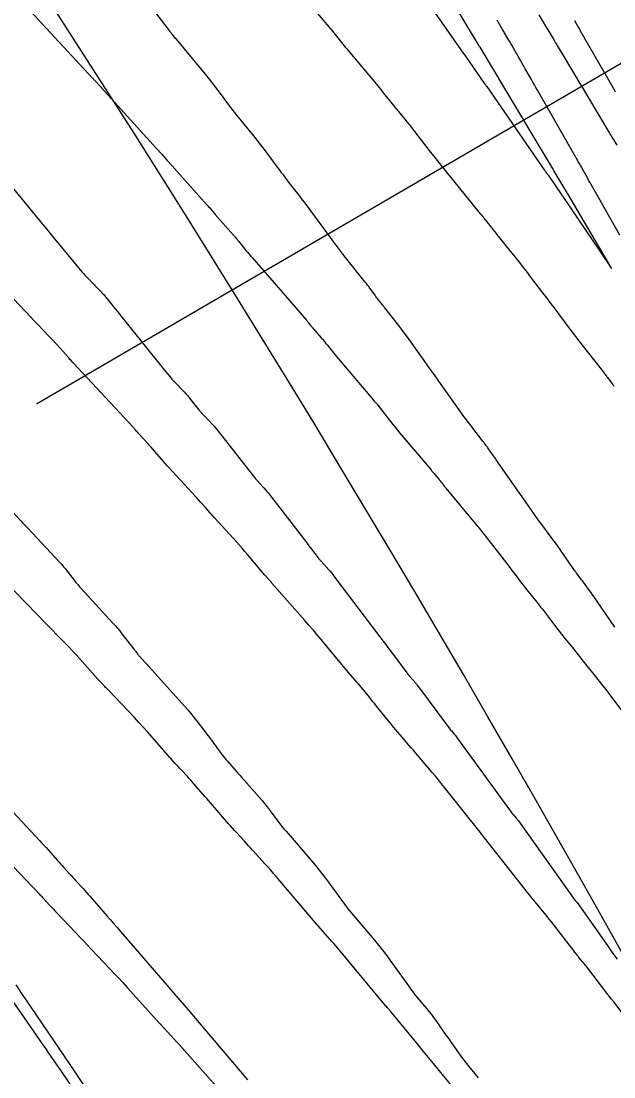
# Model space of a CAD drawing. Extents: x 954385 to 988206, y 1868364 to 1924553.
# Drawn here: x 957706.2 to 957741.6, y 1919978.7 to 1920041.8 of the extents above; entities that cross this region are included whole.
import ezdxf

# ---------------------------------------------------------------- set-up
doc = ezdxf.new("R2010")
doc.units = 0
for name, color, linetype in [('1', 7, 'Continuous'), ('Default', 7, 'Continuous'), ('Ex_Major Contours', 7, 'Continuous'), ('Ex_Minor Contours', 7, 'Continuous'), ('Slopes', 7, 'Continuous')]:
    doc.layers.add(name, color=color, linetype=linetype)

msp = doc.modelspace()

# ---------------------------------------------------------------- linework, layer by layer
at = {"layer": '1'}
for points in [[(957741.671, 1920005.575), (957740.378, 1920007.473), (957740.312, 1920007.568), (957740.246, 1920007.662), (957740.179, 1920007.756), (957740.11, 1920007.849), (957739.798, 1920008.27), (957739.748, 1920008.338), (957739.697, 1920008.405), (957739.647, 1920008.473), (957739.597, 1920008.54), (957739.395, 1920008.81), (957739.345, 1920008.877), (957739.296, 1920008.946), (957739.247, 1920009.014), (957739.199, 1920009.083), (957738.46, 1920010.158), (957738.329, 1920010.346), (957738.196, 1920010.533), (957738.061, 1920010.718), (957737.923, 1920010.902), (957737.37, 1920011.635), (957737.232, 1920011.819), (957737.097, 1920012.004), (957736.963, 1920012.191), (957736.831, 1920012.378), (957734.597, 1920015.584), (957734.542, 1920015.662), (957734.488, 1920015.74), (957734.433, 1920015.819), (957734.378, 1920015.897), (957734.1, 1920016.293), (957734.074, 1920016.33), (957734.047, 1920016.366), (957734.021, 1920016.402), (957733.993, 1920016.438), (957733.884, 1920016.581), (957733.857, 1920016.617), (957733.829, 1920016.652), (957733.802, 1920016.688), (957733.774, 1920016.724), (957733.008, 1920017.718), (957732.872, 1920017.896), (957732.738, 1920018.076), (957732.606, 1920018.257), (957732.475, 1920018.439), (957731.159, 1920020.294), (957730.941, 1920020.6), (957730.724, 1920020.906), (957730.505, 1920021.211), (957730.287, 1920021.516), (957729.244, 1920022.971), (957729.108, 1920023.158), (957728.97, 1920023.344), (957728.831, 1920023.528), (957728.689, 1920023.711), (957727.929, 1920024.679), (957727.881, 1920024.74), (957727.832, 1920024.802), (957727.784, 1920024.863), (957727.736, 1920024.924), (957727.542, 1920025.169), (957727.494, 1920025.231), (957727.447, 1920025.293), (957727.4, 1920025.355), (957727.354, 1920025.418), (957727.043, 1920025.847), (957726.975, 1920025.939), (957726.907, 1920026.03), (957726.837, 1920026.121), (957726.766, 1920026.211), (957725.595, 1920027.679), (957725.378, 1920027.955), (957725.163, 1920028.233), (957724.951, 1920028.513), (957724.742, 1920028.795), (957723.194, 1920030.907), (957723.116, 1920031.011), (957723.038, 1920031.114), (957722.958, 1920031.217), (957722.877, 1920031.318), (957722.552, 1920031.721), (957722.471, 1920031.822), (957722.391, 1920031.924), (957722.312, 1920032.027), (957722.234, 1920032.131), (957721.874, 1920032.616), (957721.789, 1920032.732), (957721.703, 1920032.848), (957721.617, 1920032.963), (957721.531, 1920033.079), (957720.747, 1920034.131), (957720.59, 1920034.338), (957720.431, 1920034.544), (957720.27, 1920034.748), (957720.106, 1920034.95), (957719.447, 1920035.755), (957719.284, 1920035.957), (957719.122, 1920036.161), (957718.962, 1920036.366), (957718.804, 1920036.572), (957717.876, 1920037.802), (957717.667, 1920038.074), (957717.456, 1920038.345), (957717.241, 1920038.613), (957717.023, 1920038.878), (957715.48, 1920040.732), (957715.437, 1920040.784), (957715.393, 1920040.836), (957715.295, 1920040.953), (957715.279, 1920040.973), (957715.263, 1920040.993), (957715.248, 1920041.013), (957715.232, 1920041.033), (957715.171, 1920041.113), (957715.14, 1920041.154), (957715.109, 1920041.194), (957713.947, 1920042.705)], [(957730.668, 1920042.688), (957732.443, 1920040.159), (957732.588, 1920039.952), (957732.733, 1920039.745), (957732.877, 1920039.538), (957733.022, 1920039.331), (957733.861, 1920038.127), (957733.875, 1920038.108), (957733.889, 1920038.089), (957733.902, 1920038.07), (957733.916, 1920038.051), (957733.972, 1920037.975), (957733.986, 1920037.956), (957734, 1920037.937), (957734.014, 1920037.918), (957734.027, 1920037.898), (957737.459, 1920032.926), (957737.479, 1920032.897), (957737.5, 1920032.867), (957737.521, 1920032.838), (957737.542, 1920032.809), (957737.627, 1920032.693), (957737.648, 1920032.664), (957737.669, 1920032.634), (957737.69, 1920032.605), (957737.71, 1920032.575), (957738.509, 1920031.405), (957738.52, 1920031.389), (957738.554, 1920031.343), (957738.612, 1920031.261), (957738.623, 1920031.246), (957738.634, 1920031.231), (957738.644, 1920031.215), (957738.655, 1920031.2), (957741.243, 1920027.375), (957741.268, 1920027.337), (957741.294, 1920027.3), (957741.319, 1920027.262), (957741.344, 1920027.224), (957741.446, 1920027.073), (957741.465, 1920027.045), (957741.472, 1920027.036), (957741.467, 1920027.047), (957741.45, 1920027.076), (957741.313, 1920027.313), (957738.866, 1920031.482), (957738.835, 1920031.535), (957738.827, 1920031.549), (957738.059, 1920032.848), (957738.036, 1920032.886), (957737.991, 1920032.961), (957734.754, 1920038.389), (957734.739, 1920038.414), (957734.709, 1920038.464), (957733.624, 1920040.265), (957733.599, 1920040.306), (957733.523, 1920040.432), (957731.942, 1920043.038)], [(957737.133, 1920042.19), (957737.402, 1920041.744), (957737.536, 1920041.521), (957737.67, 1920041.299), (957737.991, 1920040.767), (957738.066, 1920040.641), (957738.142, 1920040.515), (957738.218, 1920040.389), (957738.293, 1920040.263), (957739.331, 1920038.522), (957739.529, 1920038.19), (957739.727, 1920037.858), (957739.925, 1920037.526), (957740.123, 1920037.194), (957741.36, 1920035.121), (957741.409, 1920035.04), (957741.457, 1920034.959), (957741.505, 1920034.877), (957741.553, 1920034.796), (957741.794, 1920034.388)], [(957705.741, 1920031.779), (957707.479, 1920029.677), (957707.715, 1920029.393), (957707.949, 1920029.108), (957708.184, 1920028.823), (957708.418, 1920028.537), (957709.627, 1920027.06), (957709.725, 1920026.943), (957709.826, 1920026.828), (957709.928, 1920026.716), (957710.034, 1920026.605), (957710.568, 1920026.058), (957710.62, 1920026.004), (957710.673, 1920025.95), (957710.725, 1920025.896), (957710.778, 1920025.842), (957710.987, 1920025.626), (957711.038, 1920025.572), (957711.089, 1920025.516), (957711.138, 1920025.46), (957711.186, 1920025.402), (957711.833, 1920024.601), (957711.957, 1920024.448), (957712.08, 1920024.295), (957712.204, 1920024.142), (957712.327, 1920023.989), (957714.839, 1920020.856), (957714.962, 1920020.706), (957715.087, 1920020.559), (957715.216, 1920020.414), (957715.348, 1920020.273), (957715.945, 1920019.644), (957716.045, 1920019.536), (957716.143, 1920019.425), (957716.239, 1920019.312), (957716.332, 1920019.197), (957716.83, 1920018.568), (957716.857, 1920018.535), (957716.884, 1920018.502), (957716.913, 1920018.47), (957716.942, 1920018.438), (957717.06, 1920018.313), (957717.089, 1920018.282), (957717.119, 1920018.25), (957717.148, 1920018.219), (957717.177, 1920018.188), (957717.645, 1920017.687), (957717.732, 1920017.592), (957717.816, 1920017.495), (957717.899, 1920017.397), (957717.979, 1920017.296), (957720.005, 1920014.705), (957720.081, 1920014.61), (957720.159, 1920014.516), (957720.239, 1920014.424), (957720.32, 1920014.333), (957720.651, 1920013.973), (957720.733, 1920013.882), (957720.812, 1920013.79), (957720.89, 1920013.696), (957720.965, 1920013.6), (957723.269, 1920010.61), (957723.34, 1920010.517), (957723.412, 1920010.425), (957723.483, 1920010.332), (957723.554, 1920010.239), (957723.953, 1920009.718), (957723.967, 1920009.7), (957723.981, 1920009.683), (957723.996, 1920009.665), (957724.011, 1920009.648), (957724.087, 1920009.564), (957724.117, 1920009.531), (957724.132, 1920009.514), (957724.588, 1920009.007), (957724.668, 1920008.916), (957724.746, 1920008.823), (957724.822, 1920008.729), (957724.896, 1920008.633), (957727.647, 1920004.991), (957727.818, 1920004.763), (957727.99, 1920004.535), (957728.161, 1920004.307), (957728.332, 1920004.079), (957729.312, 1920002.77), (957729.335, 1920002.74), (957729.358, 1920002.71), (957729.383, 1920002.681), (957729.407, 1920002.652), (957729.508, 1920002.538), (957729.533, 1920002.51), (957729.558, 1920002.481), (957729.583, 1920002.453), (957729.608, 1920002.424), (957729.765, 1920002.244), (957729.799, 1920002.204), (957729.833, 1920002.164), (957729.865, 1920002.123), (957729.897, 1920002.081), (957731.736, 1919999.595), (957731.779, 1919999.537), (957731.824, 1919999.48), (957731.87, 1919999.424), (957731.916, 1919999.369), (957732.105, 1919999.15), (957732.152, 1919999.095), (957732.197, 1919999.039), (957732.241, 1919998.982), (957732.285, 1919998.924), (957735.554, 1919994.438), (957735.57, 1919994.415), (957735.595, 1919994.381), (957735.598, 1919994.378), (957735.792, 1919994.148), (957735.824, 1919994.11), (957735.855, 1919994.071), (957735.885, 1919994.031), (957735.915, 1919993.99), (957739.299, 1919989.263), (957739.308, 1919989.25), (957739.318, 1919989.237), (957739.329, 1919989.224), (957739.339, 1919989.211), (957739.381, 1919989.16), (957739.392, 1919989.147), (957739.402, 1919989.134), (957739.412, 1919989.121), (957739.422, 1919989.107), (957741.042, 1919986.814), (957741.235, 1919986.54), (957741.428, 1919986.267), (957741.621, 1919985.993), (957741.813, 1919985.719)], [(957705.683, 1920012.467), (957706.208, 1920011.908), (957706.307, 1920011.803), (957706.405, 1920011.699), (957706.503, 1920011.594), (957706.601, 1920011.489), (957708.515, 1920009.441), (957708.63, 1920009.315), (957708.741, 1920009.187), (957708.851, 1920009.057), (957708.957, 1920008.924), (957709.376, 1920008.388), (957709.482, 1920008.255), (957709.591, 1920008.124), (957709.702, 1920007.995), (957709.816, 1920007.869), (957711.695, 1920005.824), (957711.834, 1920005.67), (957711.97, 1920005.512), (957712.102, 1920005.351), (957712.231, 1920005.188), (957712.938, 1920004.27), (957712.966, 1920004.234), (957712.994, 1920004.197), (957713.022, 1920004.161), (957713.05, 1920004.124), (957713.161, 1920003.979), (957713.189, 1920003.943), (957713.218, 1920003.907), (957713.248, 1920003.872), (957713.278, 1920003.838), (957713.591, 1920003.493), (957713.654, 1920003.424), (957713.716, 1920003.355), (957713.778, 1920003.286), (957713.84, 1920003.217), (957715.987, 1920000.828), (957716.18, 1920000.609), (957716.367, 1920000.387), (957716.55, 1920000.16), (957716.728, 1919999.93), (957717.632, 1919998.733), (957717.706, 1919998.634), (957717.781, 1919998.535), (957717.855, 1919998.436), (957717.929, 1919998.337), (957718.225, 1919997.942), (957718.3, 1919997.844), (957718.377, 1919997.747), (957718.456, 1919997.652), (957718.536, 1919997.558), (957719.157, 1919996.854), (957719.287, 1919996.705), (957719.418, 1919996.557), (957719.548, 1919996.408), (957719.679, 1919996.26), (957720.604, 1919995.203), (957720.73, 1919995.055), (957720.853, 1919994.906), (957720.973, 1919994.753), (957721.09, 1919994.599), (957721.551, 1919993.975), (957721.668, 1919993.82), (957721.787, 1919993.668), (957721.91, 1919993.518), (957722.035, 1919993.37), (957723.572, 1919991.588), (957723.798, 1919991.32), (957724.019, 1919991.048), (957724.234, 1919990.771), (957724.444, 1919990.489), (957725.68, 1919988.793), (957725.698, 1919988.768), (957725.704, 1919988.76), (957725.726, 1919988.735), (957727.312, 1919986.857), (957727.557, 1919986.561), (957727.796, 1919986.261), (957728.029, 1919985.955), (957728.256, 1919985.645), (957729.342, 1919984.128), (957729.472, 1919983.95), (957729.605, 1919983.775), (957729.74, 1919983.602), (957729.879, 1919983.432), (957730.441, 1919982.755), (957730.58, 1919982.585), (957730.716, 1919982.411), (957730.848, 1919982.236), (957730.976, 1919982.058), (957731.592, 1919981.186), (957731.694, 1919981.041), (957731.797, 1919980.896), (957731.899, 1919980.751), (957732.001, 1919980.605), (957732.431, 1919979.993), (957732.523, 1919979.864), (957732.618, 1919979.737), (957732.715, 1919979.611), (957732.814, 1919979.488), (957733.216, 1919978.998), (957733.316, 1919978.875), (957733.416, 1919978.752), (957733.517, 1919978.629)], [(957705.453, 1919994.816), (957707.317, 1919992.808), (957707.444, 1919992.671), (957707.57, 1919992.533), (957707.694, 1919992.395), (957707.818, 1919992.256), (957708.383, 1919991.616), (957708.471, 1919991.517), (957708.56, 1919991.418), (957708.649, 1919991.319), (957708.739, 1919991.221), (957709.099, 1919990.829), (957709.189, 1919990.731), (957709.278, 1919990.633), (957709.368, 1919990.535), (957709.458, 1919990.436), (957709.908, 1919989.943), (957710.013, 1919989.827), (957710.117, 1919989.711), (957710.22, 1919989.595), (957710.322, 1919989.478), (957711.336, 1919988.314), (957711.539, 1919988.081), (957711.741, 1919987.848), (957711.944, 1919987.614), (957712.146, 1919987.38), (957715.407, 1919983.598), (957715.447, 1919983.553), (957715.486, 1919983.508), (957715.526, 1919983.463), (957715.566, 1919983.418), (957715.796, 1919983.159), (957715.81, 1919983.143), (957715.842, 1919983.105), (957715.844, 1919983.103), (957717.395, 1919981.268), (957719.728, 1919978.508)], [(957705.884, 1919984.192), (957706.354, 1919983.499), (957706.453, 1919983.352), (957706.553, 1919983.205), (957706.653, 1919983.058), (957706.752, 1919982.911), (957709.154, 1919979.364), (957709.167, 1919979.345), (957709.194, 1919979.304), (957711.906, 1919975.244)]]:
    msp.add_lwpolyline(points, dxfattribs=at)
at = {"layer": 'Default'}
msp.add_arc((956871.597, 1919501.221), 996.448, 12.648055, 34.075074, dxfattribs=at)
at = {"layer": 'Ex_Major Contours'}
for points in [[(957721.768, 1920044.821), (957724.812, 1920041.205), (957724.891, 1920041.11), (957724.97, 1920041.015), (957725.049, 1920040.919), (957725.126, 1920040.823), (957725.436, 1920040.436), (957725.513, 1920040.34), (957725.592, 1920040.244), (957725.67, 1920040.148), (957725.749, 1920040.053), (957727.515, 1920037.937), (957727.595, 1920037.841), (957727.673, 1920037.745), (957727.751, 1920037.649), (957727.828, 1920037.551), (957728.135, 1920037.161), (957728.212, 1920037.064), (957728.289, 1920036.967), (957728.367, 1920036.87), (957728.446, 1920036.774), (957729.213, 1920035.842), (957729.261, 1920035.783), (957729.308, 1920035.724), (957729.355, 1920035.665), (957729.402, 1920035.606), (957729.588, 1920035.368), (957729.634, 1920035.309), (957729.681, 1920035.249), (957729.727, 1920035.19), (957729.774, 1920035.13), (957730.596, 1920034.073), (957730.749, 1920033.877), (957730.903, 1920033.682), (957731.057, 1920033.488), (957731.213, 1920033.294), (957733.564, 1920030.39), (957733.638, 1920030.298), (957733.712, 1920030.206), (957733.786, 1920030.114), (957733.859, 1920030.022), (957734.206, 1920029.59), (957734.254, 1920029.531), (957734.301, 1920029.471), (957734.348, 1920029.41), (957734.395, 1920029.35), (957734.582, 1920029.108), (957734.629, 1920029.047), (957734.677, 1920028.987), (957734.724, 1920028.927), (957734.772, 1920028.867), (957736.035, 1920027.292), (957736.205, 1920027.078), (957736.374, 1920026.864), (957736.541, 1920026.647), (957736.707, 1920026.43), (957737.367, 1920025.559), (957737.532, 1920025.342), (957737.697, 1920025.124), (957737.861, 1920024.906), (957738.026, 1920024.687), (957738.931, 1920023.483), (957739.128, 1920023.222), (957739.326, 1920022.962), (957739.526, 1920022.703), (957739.727, 1920022.445), (957740.858, 1920021), (957740.974, 1920020.851), (957741.169, 1920020.602), (957741.207, 1920020.552), (957741.246, 1920020.502), (957741.284, 1920020.452), (957741.322, 1920020.402), (957741.53, 1920020.123), (957741.578, 1920020.059), (957741.625, 1920019.996)], [(957741.972, 1920029.009), (957740.266, 1920032.043), (957740.191, 1920032.178), (957740.115, 1920032.312), (957740.039, 1920032.447), (957739.963, 1920032.582), (957739.547, 1920033.321), (957739.488, 1920033.425), (957739.39, 1920033.597), (957739.371, 1920033.632), (957739.351, 1920033.667), (957739.332, 1920033.701), (957739.312, 1920033.736), (957737.06, 1920037.68), (957736.969, 1920037.839), (957736.878, 1920037.999), (957736.787, 1920038.158), (957736.696, 1920038.318), (957736.331, 1920038.956), (957736.24, 1920039.115), (957736.149, 1920039.275), (957736.057, 1920039.434), (957735.966, 1920039.593), (957735.377, 1920040.613), (957735.244, 1920040.844), (957735.11, 1920041.075), (957735.077, 1920041.133), (957735.043, 1920041.19), (957735.01, 1920041.248), (957734.976, 1920041.306), (957734.646, 1920041.873)], [(957711.055, 1919975.451), (957708.641, 1919978.988), (957708.637, 1919978.995), (957708.628, 1919979.008), (957708.61, 1919979.035), (957708.602, 1919979.048), (957707.824, 1919980.169), (957707.694, 1919980.357), (957707.563, 1919980.545), (957707.433, 1919980.734), (957707.302, 1919980.922), (957705.333, 1919983.767)]]:
    msp.add_lwpolyline(points, dxfattribs=at)
at = {"layer": 'Ex_Minor Contours'}
for points in [[(957706.73, 1920042.453), (957710.479, 1920038.405), (957710.493, 1920038.39), (957710.506, 1920038.375), (957710.52, 1920038.361), (957710.535, 1920038.346), (957710.62, 1920038.259), (957710.629, 1920038.251), (957710.923, 1920037.923), (957710.931, 1920037.915), (957710.938, 1920037.907), (957710.945, 1920037.9), (957710.953, 1920037.892), (957710.983, 1920037.861), (957710.99, 1920037.853), (957710.998, 1920037.846), (957711.005, 1920037.838), (957711.012, 1920037.83), (957711.782, 1920036.977), (957714.296, 1920034.195), (957714.607, 1920033.851), (957714.917, 1920033.506), (957715.227, 1920033.161), (957715.536, 1920032.816), (957717.307, 1920030.836), (957717.349, 1920030.788), (957717.39, 1920030.741), (957717.431, 1920030.693), (957717.472, 1920030.644), (957717.633, 1920030.45), (957717.674, 1920030.401), (957717.715, 1920030.353), (957717.756, 1920030.306), (957717.798, 1920030.258), (957718.893, 1920029.019), (957718.92, 1920028.988), (957718.947, 1920028.956), (957718.974, 1920028.924), (957719, 1920028.892), (957719.106, 1920028.764), (957719.132, 1920028.732), (957719.158, 1920028.7), (957719.184, 1920028.668), (957719.211, 1920028.636), (957719.662, 1920028.08), (957719.747, 1920027.977), (957719.832, 1920027.875), (957719.918, 1920027.773), (957720.005, 1920027.672), (957723.268, 1920023.906), (957723.299, 1920023.871), (957723.329, 1920023.835), (957723.358, 1920023.799), (957723.388, 1920023.763), (957723.504, 1920023.617), (957723.534, 1920023.581), (957723.563, 1920023.545), (957723.593, 1920023.51), (957723.624, 1920023.474), (957724.139, 1920022.881), (957724.234, 1920022.77), (957724.328, 1920022.659), (957724.422, 1920022.546), (957724.514, 1920022.432), (957724.952, 1920021.885), (957725.056, 1920021.756), (957725.161, 1920021.628), (957725.267, 1920021.501), (957725.374, 1920021.374), (957727.166, 1920019.267), (957727.31, 1920019.097), (957727.451, 1920018.925), (957727.591, 1920018.752), (957727.73, 1920018.578), (957728.28, 1920017.877), (957728.418, 1920017.703), (957728.558, 1920017.529), (957728.699, 1920017.357), (957728.842, 1920017.186), (957730.697, 1920014.977), (957730.752, 1920014.912), (957730.808, 1920014.846), (957730.863, 1920014.78), (957730.918, 1920014.714), (957731.177, 1920014.405), (957731.212, 1920014.362), (957731.247, 1920014.319), (957731.282, 1920014.276), (957731.316, 1920014.233), (957731.452, 1920014.058), (957731.486, 1920014.015), (957731.521, 1920013.971), (957731.556, 1920013.928), (957731.591, 1920013.886), (957733.343, 1920011.77), (957733.568, 1920011.495), (957733.791, 1920011.218), (957734.012, 1920010.939), (957734.231, 1920010.659), (957735.34, 1920009.22), (957735.437, 1920009.094), (957735.533, 1920008.969), (957735.629, 1920008.843), (957735.725, 1920008.717), (957736.108, 1920008.213), (957736.204, 1920008.087), (957736.302, 1920007.962), (957736.4, 1920007.838), (957736.499, 1920007.714), (957736.935, 1920007.176), (957737.04, 1920007.045), (957737.144, 1920006.913), (957737.247, 1920006.78), (957737.349, 1920006.647), (957738.069, 1920005.696), (957738.207, 1920005.515), (957738.346, 1920005.335), (957738.487, 1920005.157), (957738.629, 1920004.979), (957739.202, 1920004.272), (957739.345, 1920004.096), (957739.487, 1920003.918), (957739.63, 1920003.741), (957739.772, 1920003.563), (957740.74, 1920002.35), (957740.948, 1920002.087), (957741.153, 1920001.823), (957741.356, 1920001.557), (957741.557, 1920001.29), (957743.349, 1919998.882)], [(957741.727, 1920037.569), (957741.612, 1920037.77), (957739.618, 1920041.261), (957739.581, 1920041.325), (957739.545, 1920041.388), (957739.509, 1920041.452), (957739.472, 1920041.515), (957739.289, 1920041.832)], [(957744.984, 1919978.718), (957741.615, 1919983.17), (957741.582, 1919983.214), (957741.548, 1919983.257), (957741.514, 1919983.301), (957741.479, 1919983.343), (957741.34, 1919983.514), (957741.305, 1919983.556), (957741.271, 1919983.599), (957741.237, 1919983.642), (957741.204, 1919983.686), (957739.999, 1919985.262), (957739.943, 1919985.335), (957739.887, 1919985.407), (957739.83, 1919985.478), (957739.772, 1919985.549), (957739.539, 1919985.831), (957739.482, 1919985.902), (957739.424, 1919985.973), (957739.368, 1919986.045), (957739.311, 1919986.117), (957737.886, 1919987.96), (957737.758, 1919988.124), (957737.629, 1919988.286), (957737.499, 1919988.447), (957737.367, 1919988.607), (957736.837, 1919989.245), (957736.705, 1919989.404), (957736.574, 1919989.565), (957736.445, 1919989.727), (957736.316, 1919989.89), (957733.669, 1919993.266), (957733.663, 1919993.274), (957733.657, 1919993.282), (957733.644, 1919993.305), (957733.64, 1919993.311), (957733.628, 1919993.325), (957733.627, 1919993.327), (957731.51, 1919995.993), (957731.328, 1919996.219), (957731.145, 1919996.444), (957730.959, 1919996.668), (957730.772, 1919996.889), (957729.903, 1919997.908), (957729.772, 1919998.062), (957729.641, 1919998.215), (957729.51, 1919998.369), (957729.378, 1919998.522), (957728.852, 1919999.135), (957728.721, 1919999.289), (957728.591, 1919999.444), (957728.462, 1919999.599), (957728.334, 1919999.756), (957727.442, 1920000.854), (957727.335, 1920000.987), (957727.227, 1920001.119), (957727.119, 1920001.252), (957727.012, 1920001.385), (957726.559, 1920001.944), (957726.462, 1920002.063), (957726.364, 1920002.18), (957726.264, 1920002.297), (957726.164, 1920002.413), (957725.759, 1920002.875), (957725.659, 1920002.991), (957725.559, 1920003.108), (957725.46, 1920003.225), (957725.362, 1920003.343), (957724.131, 1920004.839), (957723.892, 1920005.126), (957723.65, 1920005.412), (957723.406, 1920005.695), (957723.159, 1920005.976), (957721.492, 1920007.86), (957721.454, 1920007.903), (957721.416, 1920007.946), (957721.379, 1920007.99), (957721.342, 1920008.034), (957721.194, 1920008.21), (957721.157, 1920008.254), (957721.12, 1920008.298), (957721.082, 1920008.341), (957721.044, 1920008.384), (957720.79, 1920008.669), (957720.735, 1920008.73), (957720.681, 1920008.793), (957720.627, 1920008.855), (957720.573, 1920008.919), (957719.732, 1920009.92), (957719.573, 1920010.107), (957719.413, 1920010.293), (957719.251, 1920010.477), (957719.087, 1920010.66), (957717.765, 1920012.124), (957717.489, 1920012.429), (957717.213, 1920012.733), (957716.937, 1920013.037), (957716.66, 1920013.34), (957715.026, 1920015.127), (957714.919, 1920015.245), (957714.813, 1920015.364), (957714.708, 1920015.484), (957714.604, 1920015.605), (957714.174, 1920016.107), (957714.078, 1920016.219), (957713.98, 1920016.33), (957713.882, 1920016.441), (957713.783, 1920016.55), (957713.242, 1920017.14), (957713.213, 1920017.173), (957713.184, 1920017.205), (957713.155, 1920017.238), (957713.126, 1920017.271), (957713.011, 1920017.403), (957712.982, 1920017.436), (957712.953, 1920017.468), (957712.924, 1920017.501), (957712.894, 1920017.533), (957709.334, 1920021.356), (957709.262, 1920021.434), (957709.191, 1920021.512), (957709.121, 1920021.591), (957709.051, 1920021.671), (957708.676, 1920022.101), (957708.655, 1920022.125), (957708.633, 1920022.149), (957708.612, 1920022.174), (957708.591, 1920022.198), (957708.506, 1920022.294), (957708.484, 1920022.318), (957708.463, 1920022.342), (957708.441, 1920022.366), (957708.419, 1920022.389), (957707.469, 1920023.39), (957707.303, 1920023.565), (957707.137, 1920023.739), (957706.971, 1920023.913), (957706.805, 1920024.088), (957704.307, 1920026.707)], [(957731.929, 1919978.163), (957730.753, 1919979.6), (957730.552, 1919979.845), (957730.352, 1919980.09), (957730.151, 1919980.334), (957729.95, 1919980.579), (957728.461, 1919982.388), (957728.418, 1919982.439), (957728.376, 1919982.49), (957728.333, 1919982.54), (957728.29, 1919982.589), (957728.116, 1919982.788), (957728.073, 1919982.838), (957728.03, 1919982.888), (957727.987, 1919982.938), (957727.945, 1919982.988), (957725.126, 1919986.381), (957725.01, 1919986.518), (957724.894, 1919986.654), (957724.776, 1919986.789), (957724.657, 1919986.923), (957723.948, 1919987.716), (957723.937, 1919987.729), (957723.909, 1919987.761), (957723.899, 1919987.772), (957721.451, 1919990.663), (957721.29, 1919990.852), (957721.127, 1919991.039), (957720.962, 1919991.225), (957720.796, 1919991.409), (957720.031, 1919992.249), (957719.912, 1919992.38), (957719.792, 1919992.511), (957719.672, 1919992.642), (957719.552, 1919992.772), (957719.072, 1919993.294), (957718.952, 1919993.425), (957718.834, 1919993.557), (957718.717, 1919993.69), (957718.6, 1919993.824), (957717.545, 1919995.048), (957717.426, 1919995.186), (957717.307, 1919995.324), (957717.188, 1919995.461), (957717.068, 1919995.598), (957716.535, 1919996.209), (957716.442, 1919996.314), (957716.348, 1919996.419), (957716.254, 1919996.523), (957716.158, 1919996.626), (957715.773, 1919997.037), (957715.678, 1919997.14), (957715.583, 1919997.244), (957715.488, 1919997.349), (957715.395, 1919997.454), (957714.028, 1919999.008), (957713.768, 1919999.301), (957713.505, 1919999.592), (957713.24, 1919999.88), (957712.971, 1920000.166), (957711.421, 1920001.804), (957711.366, 1920001.862), (957711.31, 1920001.92), (957711.255, 1920001.978), (957711.2, 1920002.037), (957710.948, 1920002.3), (957710.908, 1920002.343), (957710.867, 1920002.386), (957710.828, 1920002.43), (957710.788, 1920002.474), (957710.631, 1920002.65), (957710.591, 1920002.694), (957710.552, 1920002.738), (957710.512, 1920002.782), (957710.473, 1920002.826), (957709.546, 1920003.858), (957709.377, 1920004.044), (957709.207, 1920004.228), (957709.034, 1920004.411), (957708.86, 1920004.592), (957707.531, 1920005.961), (957707.25, 1920006.249), (957706.97, 1920006.538), (957706.69, 1920006.825), (957706.41, 1920007.113), (957704.689, 1920008.878)], [(957705.747, 1919991.237), (957706.87, 1919990.072), (957706.922, 1919990.017), (957706.974, 1919989.963), (957707.025, 1919989.909), (957707.076, 1919989.854), (957707.281, 1919989.635), (957707.332, 1919989.58), (957707.383, 1919989.525), (957707.434, 1919989.47), (957707.485, 1919989.415), (957707.945, 1919988.918), (957708.039, 1919988.817), (957708.133, 1919988.716), (957708.228, 1919988.616), (957708.323, 1919988.516), (957709.494, 1919987.285), (957709.721, 1919987.047), (957709.947, 1919986.808), (957710.173, 1919986.569), (957710.399, 1919986.33), (957711.507, 1919985.155), (957711.766, 1919984.878), (957712.024, 1919984.601), (957712.28, 1919984.321), (957712.535, 1919984.041), (957714.174, 1919982.227), (957714.186, 1919982.213), (957714.208, 1919982.188), (957714.22, 1919982.174), (957714.222, 1919982.172), (957715.177, 1919981.137), (957715.336, 1919980.964), (957715.495, 1919980.79), (957715.652, 1919980.615), (957715.809, 1919980.439), (957717.846, 1919978.149)]]:
    msp.add_lwpolyline(points, dxfattribs=at)
at = {"layer": 'Slopes'}
msp.add_lwpolyline([(957707.131, 1920018.928), (957783.114, 1920063.258), (957780.138, 1920058.048), (957783.114, 1920063.258), (957777.114, 1920063.231)], dxfattribs=at)

doc.saveas('drawing.dxf')
